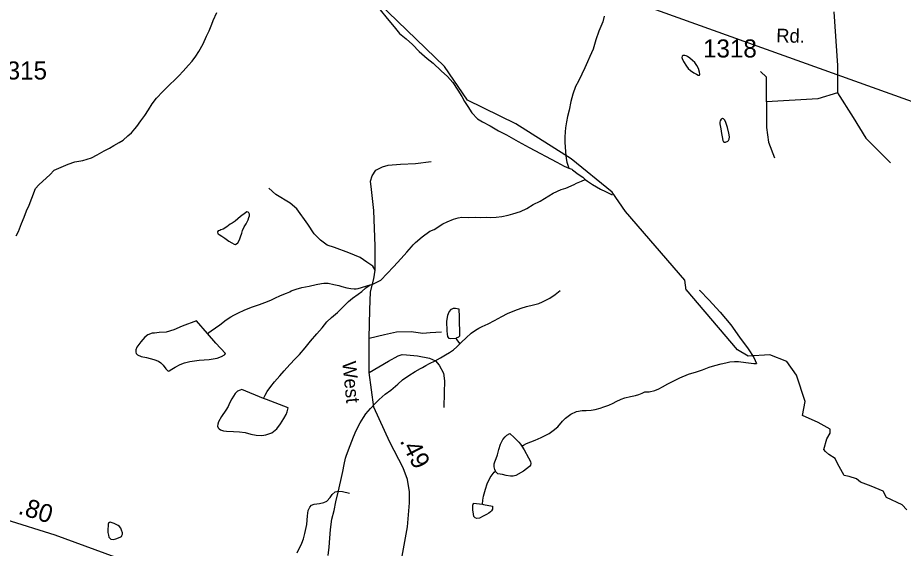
# Model space of a CAD drawing. Extents: x 2082433 to 2279600, y 546599 to 755198.
# Drawn here: x 2107580 to 2113702, y 635388 to 639059 of the extents above; entities that cross this region are included whole.
import ezdxf

# ---------------------------------------------------------------- set-up
doc = ezdxf.new("R2010")
doc.units = 0
for name, color, linetype in [('Exist Boundary Political Fire Districts', 7, 'Continuous'), ('Exist Hydrographic Creek Single Shore', 7, 'Continuous'), ('Exist Hydrographic Misc Water Feature', 7, 'Continuous'), ('Exist Road Non-System Type 51', 7, 'Continuous'), ('Exist Road Secondary Mileage Hundredths English Label', 7, 'Continuous'), ('Exist Road Secondary Type 51 Attributed', 7, 'Continuous'), ('Exist Road Secondary Type 51 Label', 7, 'Continuous'), ('Exist Road Secondary Type 51 Number Label', 7, 'Continuous')]:
    doc.layers.add(name, color=color, linetype=linetype)

msp = doc.modelspace()

# ---------------------------------------------------------------- linework, layer by layer
at = {"layer": 'Exist Boundary Political Fire Districts'}
msp.add_lwpolyline([(2117062.3, 637293.1), (2099744.2, 643507.5)], dxfattribs=at)
at = {"layer": 'Exist Hydrographic Creek Single Shore'}
msp.add_line((2112200.3, 637174.4), (2112191.3, 637244.2), dxfattribs=at)
for points in [[(2111689.7, 637851.6), (2111407.2, 638083.5), (2111023.3, 638324.3), (2110689.3, 638488.5), (2110530.2, 638721.3), (2109945.4, 639287.6), (2109728.2, 639393.7), (2109220.3, 639400.8), (2109029.2, 639309.5), (2108845.2, 639306.7), (2108662.3, 639372.7), (2108520.2, 639464.2), (2108336.3, 639664.8), (2108176.2, 640137.1), (2107901.2, 640378.9), (2107792.3, 640594.4), (2107616.4, 640735.7), (2107308.2, 640801), (2106766.2, 640766), (2106633.4, 640834.4)], [(2112191.3, 637244.2), (2111781.2, 637718.4), (2111689.7, 637851.6)], [(2113153.7, 636071.1), (2113174.2, 636144.9), (2113196.7, 636183.8), (2113196.7, 636212.5), (2113112.7, 636257.6), (2113006.2, 636306.8), (2113022.7, 636404.6), (2112962.9, 636586.2), (2112895.8, 636679.4), (2112779.8, 636727.7), (2112629.9, 636717.6), (2112554.8, 636761.8), (2112200.9, 637178.4)], [(2113727.4, 635655.2), (2113694.6, 635688), (2113586, 635739.2), (2113563.5, 635784.3), (2113479.5, 635817), (2113405.7, 635845.7), (2113379.1, 635868.3), (2113327.9, 635884.7), (2113293, 635890.8), (2113282.8, 635913.4), (2113248, 635974.8), (2113231.6, 636009.7), (2113186.5, 636036.3), (2113163.9, 636058.8), (2113153.7, 636071.1)]]:
    msp.add_lwpolyline(points, dxfattribs=at)
at = {"layer": 'Exist Hydrographic Misc Water Feature'}
for points in [[(2110085.8, 639113.9), (2110133.6, 639053.9), (2110181.8, 638996.4), (2110219.9, 638950.4), (2110266, 638912.6), (2110308.1, 638872.6), (2110356.3, 638824.7), (2110410.4, 638777.2), (2110452.8, 638743.2), (2110506.6, 638691.3), (2110551.1, 638651.7), (2110588.6, 638609.5), (2110623, 638557.7), (2110651.3, 638513.6), (2110669.6, 638480.1), (2110691.1, 638443.9), (2110719.6, 638400.3), (2110757.5, 638358), (2110793.8, 638338.3), (2110846.1, 638310.5), (2110903.8, 638276.6), (2110957.9, 638249), (2111039.9, 638203.3), (2111116.2, 638161.4), (2111306.3, 638060), (2111358.8, 638032.2), (2111390.3, 638018.5)], [(2107569, 637550.6), (2107585, 637580.6), (2107606.7, 637634.5), (2107624.8, 637678.5), (2107640.6, 637722.7), (2107658.4, 637762.6), (2107678.3, 637810.7), (2107704.1, 637876.9), (2107725.9, 637902.8), (2107753.7, 637929), (2107801.3, 637972.9), (2107831.5, 638003.2), (2107879.6, 638025.1), (2107929.5, 638045.2), (2107975.6, 638061.7), (2108029.5, 638071.8), (2108091.3, 638090), (2108129, 638109.9), (2108177, 638138.3), (2108215.3, 638156.4), (2108244.6, 638174.3), (2108280.7, 638196.4), (2108308.8, 638212.4), (2108340.6, 638240.5), (2108366.4, 638262.9), (2108390.8, 638290.9), (2108404.6, 638305), (2108430.4, 638344.9), (2108458.3, 638382.9), (2108484.3, 638421.1), (2108509.6, 638463.1), (2108540.1, 638503.1), (2108583.6, 638547.2), (2108635.5, 638601.4), (2108661.3, 638623.4), (2108693.3, 638655.5), (2108723, 638687.9), (2108761, 638730), (2108787, 638757.7), (2108810.8, 638791.8), (2108832.9, 638824.2), (2108862.7, 638878.1), (2108886.2, 638930.1), (2108904.5, 638968.3), (2108922.3, 639014.3), (2108932.2, 639038.3), (2108955.6, 639094.4)], [(2111635.2, 639068.8), (2111625.5, 639030.9), (2111597.9, 638964.5), (2111577.6, 638904.7), (2111558.1, 638840.7), (2111536.1, 638790.5), (2111518.1, 638754.3), (2111500.5, 638712.4), (2111480.4, 638668.3), (2111456.8, 638620.5), (2111436.7, 638582.1), (2111418.6, 638530.1), (2111403.3, 638478.1), (2111391.6, 638420.2), (2111381.3, 638374.3), (2111373.5, 638338.2), (2111367.4, 638296.1), (2111363.9, 638270.3), (2111361.8, 638232.1), (2111361.8, 638194.4), (2111365.9, 638132.1), (2111368.6, 638104.1), (2111374.3, 638070.4), (2111376.2, 638058.3), (2111390.3, 638018.5)], [(2112230, 638692.8), (2112254.2, 638677), (2112272.1, 638667), (2112284.2, 638661.1), (2112292.4, 638661.1), (2112296.3, 638669), (2112293.8, 638683.1), (2112286, 638707), (2112273.9, 638729.1), (2112259.8, 638749.1), (2112245.6, 638763), (2112227.4, 638778.8), (2112209.3, 638790.8), (2112201.5, 638794.8), (2112191.7, 638796.8), (2112181.4, 638796.7), (2112173.6, 638792.6), (2112171.8, 638784.4), (2112173.4, 638776.4), (2112182, 638756.4), (2112203.6, 638722.7), (2112215.9, 638706.7), (2112230, 638692.8)], [(2112449.6, 638235.7), (2112454.4, 638209.8), (2112455.8, 638206), (2112459.9, 638200.1), (2112464.2, 638197.8), (2112472.2, 638197.8), (2112489.8, 638204.1), (2112493.9, 638208.3), (2112498.2, 638218.2), (2112500.1, 638234.2), (2112495.8, 638259.9), (2112487.8, 638298.1), (2112475.9, 638334), (2112467.5, 638349.8), (2112459.3, 638360), (2112455.4, 638361.8), (2112451.3, 638362), (2112443.3, 638355.9), (2112435.7, 638345.7), (2112433.6, 638335.9), (2112433.8, 638323.7), (2112439.6, 638290), (2112445.7, 638257.8), (2112449.6, 638235.7)], [(2111390.3, 638018.5), (2111410.8, 638010.5), (2111414.7, 638006.3), (2111454.3, 637976.3), (2111486.9, 637954.8), (2111502.9, 637940.6)], [(2110016.7, 637210.9), (2110035.6, 637216.1), (2110089.3, 637242.5), (2110135.2, 637288.6), (2110176.8, 637334.7), (2110230.8, 637393), (2110270.3, 637436.9), (2110302.3, 637473), (2110314.4, 637487), (2110330.4, 637503.3), (2110376.6, 637543.3), (2110430.1, 637581.5), (2110458, 637593.5), (2110518, 637631.8), (2110547.8, 637647.6), (2110592.1, 637666), (2110625.7, 637673.9), (2110649.7, 637678), (2110695.8, 637676.3), (2110741.6, 637678.2), (2110781.7, 637676.7), (2110821.5, 637678.7), (2110849.8, 637676.9), (2110888, 637678.8), (2110925.9, 637682.8), (2110969.8, 637693.2), (2111001.8, 637701.3), (2111055.5, 637717.2), (2111099.6, 637739.3), (2111143.5, 637765.5), (2111191.2, 637789.8), (2111281, 637844), (2111337.2, 637870.4), (2111369, 637880.2), (2111426.6, 637904.7), (2111442.8, 637914.4), (2111477.1, 637928.7), (2111502.9, 637940.6)], [(2111502.9, 637940.6), (2111518.7, 637928.9), (2111554.6, 637904.8), (2111608.9, 637873), (2111643.6, 637856.8), (2111690.1, 637832.8)], [(2109086.8, 637489.1), (2109100.7, 637501.2), (2109113, 637521.3), (2109120.4, 637543.3), (2109128.8, 637567.2), (2109134.6, 637587.4), (2109144.6, 637611.4), (2109158.3, 637633.2), (2109172.5, 637661.5), (2109178, 637677.3), (2109181.9, 637687.3), (2109182.1, 637699.4), (2109178, 637709.4), (2109172.3, 637713.5), (2109164.1, 637715.5), (2109154, 637709.3), (2109120, 637683.2), (2109084.5, 637650.9), (2109062.2, 637637.2), (2109049.9, 637629.8), (2109026.3, 637611), (2109000.7, 637596.7), (2108984.5, 637591.1), (2108976.5, 637586.9), (2108966.8, 637584.8), (2108960.3, 637576.8), (2108964.4, 637562.8), (2108972.6, 637558.8), (2108992.3, 637546.9), (2109010.9, 637533.1), (2109039, 637513), (2109060.7, 637501.2), (2109076.5, 637491.1), (2109086.8, 637489.1)], [(2109461.4, 637163.2), (2109471.3, 637169), (2109504.7, 637181.3), (2109544.5, 637191.9), (2109595.5, 637202.5), (2109642.3, 637212.8), (2109679.8, 637220.9), (2109697.4, 637223.1), (2109725.7, 637221.3), (2109765.7, 637213.6), (2109799.5, 637205.6), (2109821.5, 637199.5), (2109855.5, 637189.9), (2109883.4, 637186), (2109905.6, 637183.9), (2109919.7, 637183.8), (2109933.6, 637186.1), (2110016.7, 637210.9)], [(2108892.4, 636873.3), (2108902.2, 636881.6), (2108918.2, 636893.3), (2108948.4, 636913.5), (2108976.5, 636933.6), (2109020.3, 636967.9), (2109053.8, 636990), (2109074.1, 637001.9), (2109105.6, 637018.2), (2109145.6, 637036.1), (2109195.7, 637056.1), (2109251.9, 637074.4), (2109289.6, 637088.6), (2109329.6, 637104.8), (2109357.5, 637118.8), (2109397.4, 637137.1), (2109437.2, 637153), (2109461.4, 637163.2)], [(2109279.7, 636424.9), (2109291.8, 636446.6), (2109305.6, 636472.9), (2109329.6, 636507), (2109355.2, 636540.9), (2109391.1, 636581.2), (2109423.1, 636617), (2109460.6, 636659.1), (2109498.7, 636699.2), (2109528.9, 636729.5), (2109566.8, 636775.7), (2109604.1, 636821.5), (2109648.2, 636871.6), (2109684.1, 636913.7), (2109718.1, 636954), (2109749.9, 636984), (2109789.9, 637020.1), (2109835.4, 637064.3), (2109867.6, 637096.4), (2109895.1, 637118.6), (2109933, 637147.3), (2109959.5, 637164.8)], [(2109959.5, 637164.8), (2109986.3, 637189.1), (2110016.7, 637210.9)], [(2110636.2, 636802.8), (2110647.8, 636814.8), (2110680, 636844.8), (2110715.7, 636877.2), (2110743.6, 636897.3), (2110767.6, 636911), (2110791.8, 636923.2), (2110831.8, 636941.5), (2110875.7, 636965.2), (2110927.7, 636991.5), (2110965.5, 637011.7), (2111017.1, 637033.9), (2111059.4, 637050.2), (2111097.3, 637060.3), (2111145.1, 637072.1), (2111183, 637082.6), (2111208.9, 637092.5), (2111259.1, 637118.5), (2111295, 637144.7), (2111330.9, 637170.9)], [(2112290.3, 637174.1), (2112294.6, 637171.9), (2112358.4, 637106.2), (2112434.9, 637022.4), (2112509.3, 636934.9), (2112569.8, 636849.2), (2112630.1, 636767.4), (2112668.2, 636707.7), (2112688.3, 636665.7)], [(2110608.1, 636840.7), (2110572, 636836.4), (2110561.9, 636840.4), (2110554.3, 636852.5), (2110550.2, 636868.5), (2110547.8, 636892.4), (2110545.7, 636956.4), (2110553.5, 637000.7), (2110563.4, 637024.7), (2110579.6, 637042.5), (2110593.3, 637048.5), (2110607.2, 637048.5), (2110617.3, 637046.6), (2110629.2, 637044.7), (2110631.4, 636986.8), (2110634.1, 636854.6), (2110628, 636848.6), (2110612.2, 636842.5), (2110608.1, 636840.7)], [(2108892.4, 636873.3), (2108816.1, 636961.1), (2108716, 636924.7), (2108660.3, 636898.7), (2108606.6, 636884.5), (2108558.6, 636880.4), (2108526.6, 636876.4), (2108508.5, 636876.2), (2108480.2, 636864.3), (2108458.5, 636848.1), (2108431, 636815.8), (2108402.9, 636779.9), (2108397, 636761.8), (2108396.8, 636745.9), (2108399, 636735.9), (2108409.1, 636725.8), (2108433.1, 636716.1), (2108470.8, 636708), (2108521.3, 636694.3), (2108552.8, 636682.6), (2108569, 636670.4), (2108585.2, 636654.6), (2108603.3, 636630.7), (2108617, 636616.5), (2108621.5, 636614.6), (2108627.3, 636616.5), (2108645.1, 636626.8), (2108669.1, 636640.6), (2108703.1, 636659), (2108733.3, 636671.1), (2108771, 636681.2), (2108835, 636689.3), (2108903.3, 636693.2), (2108958.8, 636703.4), (2108988.8, 636713.9), (2109008.9, 636725.9), (2109012.6, 636729.8), (2109016.9, 636735.6), (2108950.8, 636807.7), (2108892.4, 636873.3)], [(2109727, 635338.5), (2109732.7, 635396.4), (2109738.4, 635458.4), (2109742.3, 635518.2), (2109752, 635590.6), (2109768, 635648.6), (2109779.9, 635710.4), (2109795.6, 635776.6), (2109813.3, 635856.7), (2109827, 635918.6), (2109837.1, 635968.7), (2109846.5, 636010.6), (2109852.7, 636032.4), (2109878.7, 636098.6), (2109902.3, 636158.7), (2109920.1, 636202.6), (2109948, 636256.8), (2109969.7, 636292.9), (2109987.6, 636319), (2110020, 636355), (2110049.5, 636387.1), (2110079.6, 636417), (2110121.3, 636455.3), (2110159, 636483.2), (2110207, 636523.4), (2110241, 636553.6), (2110282.9, 636583.7), (2110326.7, 636612), (2110364.9, 636632.1), (2110379, 636640.1), (2110400.6, 636652.3), (2110426.8, 636666.2), (2110466.6, 636686.1), (2110502.3, 636706.3), (2110538.3, 636726.3), (2110566, 636742.4), (2110592.1, 636760.8), (2110616.3, 636782.7), (2110636.2, 636802.8)], [(2110608.1, 636840.7), (2110616.1, 636830.6), (2110626.1, 636814.8), (2110636.2, 636802.8)], [(2111696.1, 636391.3), (2111717.6, 636403.8), (2111751.8, 636419.7), (2111777.7, 636430), (2111816, 636438), (2111849.7, 636446.3), (2111873.6, 636452.4), (2111895.8, 636462.4), (2111915.3, 636470.4), (2111945.6, 636470.7), (2111983.3, 636480.8), (2112013.1, 636490.9), (2112037.3, 636505.1), (2112075.4, 636525.3), (2112106.8, 636543.2), (2112157.2, 636567.3), (2112216.9, 636591.9), (2112272.9, 636608.2), (2112312.9, 636622), (2112360.6, 636640.3), (2112398.4, 636652.4), (2112442.5, 636664.8), (2112474.7, 636670.9), (2112502.7, 636678.8), (2112534.5, 636680.9), (2112562.6, 636681.1), (2112614.3, 636673.3), (2112668.6, 636667.5), (2112688.3, 636665.7)], [(2109279.7, 636424.9), (2109129.2, 636486.2), (2109117.5, 636482.3), (2109099.5, 636476.1), (2109083.7, 636459.9), (2109059.9, 636422.1), (2109043.9, 636392.1), (2109034.3, 636370), (2109018.1, 636344.1), (2108989.8, 636300.1), (2108968.3, 636262), (2108964.6, 636247.5), (2108962.1, 636233.7), (2108966.2, 636221.8), (2108972.6, 636213.9), (2108982.6, 636207.9), (2109002.5, 636200), (2109024.2, 636197.9), (2109072.4, 636196.3), (2109112.4, 636194.3), (2109152.6, 636188.2), (2109192.8, 636178.5), (2109228.5, 636170.7), (2109266.8, 636168.6), (2109294.7, 636172.8), (2109336.5, 636186.8), (2109372.2, 636215), (2109396.2, 636249.1), (2109420, 636285.2), (2109436.2, 636313.2), (2109443.8, 636333.2), (2109448.1, 636351.2), (2109449.9, 636359.4), (2109300, 636416.6), (2109279.7, 636424.9)], [(2111064.3, 636094.3), (2111076.2, 636102.3), (2111098.3, 636112.3), (2111158, 636136.5), (2111198, 636154.8), (2111235.7, 636172.6), (2111253.8, 636182.9), (2111281.7, 636203), (2111314.1, 636228.9), (2111345.4, 636267.1), (2111367.6, 636289.3), (2111403.3, 636315.2), (2111443.2, 636335.5), (2111481.6, 636341.4), (2111509.3, 636341.7), (2111545.4, 636343.6), (2111571.4, 636347.7), (2111605.4, 636358.4), (2111631.9, 636366.5), (2111665.5, 636379.3), (2111696.1, 636391.3)], [(2110882.8, 635921.9), (2110878.9, 635933.8), (2110874.6, 635951.9), (2110874.6, 635971.8), (2110878.7, 635985.7), (2110886.5, 636009.7), (2110896.8, 636035.7), (2110906.2, 636071.6), (2110916.5, 636107.8), (2110934.1, 636140), (2110950.1, 636159.9), (2110962, 636171.9), (2110981.9, 636181.8), (2111012.2, 636154.1), (2111044.2, 636122.1), (2111055.9, 636108.2), (2111064.3, 636094.3)], [(2111064.3, 636094.3), (2111080.3, 636070.4), (2111110.9, 636014.3), (2111124.8, 635988.7), (2111126.6, 635974.6), (2111124.6, 635962.3), (2111118.6, 635954.7), (2111076.8, 635922.5), (2111022.9, 635892.1), (2111004.8, 635886.3), (2110986.6, 635886.3), (2110957.1, 635892), (2110930.8, 635898), (2110899, 635904), (2110884.7, 635917.9), (2110882.8, 635921.9)], [(2110793.8, 635693.2), (2110795.1, 635721.4), (2110801, 635749.7), (2110813.3, 635797.7), (2110824.8, 635833.7), (2110847.2, 635877.8), (2110873, 635915.7), (2110882.8, 635921.9)], [(2110793.8, 635693.2), (2110799.4, 635691.6), (2110861.7, 635679.7), (2110861.3, 635659.9), (2110855.6, 635647.8), (2110847.4, 635639.7), (2110837.9, 635631.8), (2110821.7, 635621.6), (2110797.7, 635609.5), (2110771.9, 635597.6), (2110753.7, 635595.5), (2110741.6, 635599.3), (2110733.6, 635607.4), (2110729.9, 635623.4), (2110725.6, 635653.3), (2110725.6, 635687.3), (2110731.5, 635697.3), (2110731.3, 635701.4), (2110793.8, 635693.2)], [(2108202.8, 635497.8), (2108206.7, 635479.8), (2108211, 635465.7), (2108217, 635457.5), (2108221.1, 635453.6), (2108225, 635451.8), (2108239.1, 635449.7), (2108258.8, 635454), (2108288.9, 635466.1), (2108296.7, 635469.8), (2108300.8, 635476), (2108304.5, 635486), (2108304.5, 635495.8), (2108298.6, 635514.1), (2108292.8, 635528), (2108283, 635540), (2108274.6, 635545.7), (2108260.6, 635553.9), (2108246.3, 635559.8), (2108220.4, 635569.7), (2108214.5, 635567.8), (2108208.3, 635561.4), (2108206.5, 635555.6), (2108204.9, 635543.7), (2108203, 635521.7), (2108203, 635511.6), (2108202.8, 635497.8)]]:
    msp.add_lwpolyline(points, dxfattribs=at)
at = {"layer": 'Exist Road Non-System Type 51'}
for points in [[(2113221.7, 639098.6), (2113246.5, 638728.5), (2113246.5, 638537.9)], [(2112756.4, 638476.6), (2112756.4, 638646.8), (2112715.6, 638687.7)], [(2113246.5, 638537.9), (2113110.4, 638497.1), (2112756.4, 638476.6)], [(2113246.5, 638537.9), (2113355.5, 638367.7), (2113443.9, 638224.8), (2113614.1, 638054.6)], [(2112756.4, 638476.6), (2112756.4, 638299.7), (2112770.1, 638197.6), (2112810.9, 638088.7)], [(2110050.9, 637311.3), (2110050.9, 637478.7), (2110041.2, 637725.9), (2110025.6, 637870.9), (2110017.9, 637927.4), (2110029.5, 637964.3), (2110056.8, 638003.3), (2110101.5, 638026.6), (2110140.5, 638038.3), (2110226.1, 638046.1), (2110329.3, 638050), (2110438.3, 638063.6)], [(2110050.9, 637311.3), (2110035.4, 637339.5), (2109992.5, 637368.7), (2109947.8, 637399.9), (2109869.9, 637433), (2109770.7, 637468), (2109720.1, 637485.5), (2109673.3, 637520.6), (2109630.5, 637563.4), (2109585.7, 637631.5), (2109509.8, 637736.6), (2109463.1, 637775.5), (2109363.9, 637835.9), (2109315.2, 637880.6)], [(2110010.1, 636842.2), (2110014, 637038.8), (2110019.8, 637163.4), (2110041.2, 637252.9), (2110050.9, 637311.3)], [(2110010.1, 636842.2), (2110115.2, 636867.5), (2110198.9, 636885.1), (2110300.1, 636888.9), (2110379.9, 636877.3), (2110432.4, 636881.2), (2110510.3, 636885.1)], [(2110010.1, 636604.8), (2110142.4, 636682.6), (2110210.5, 636719.6), (2110237.8, 636729.3), (2110268.9, 636727.4), (2110344.9, 636719.6), (2110426.6, 636704), (2110467.5, 636684.6), (2110492.8, 636655.4), (2110523.9, 636600.9), (2110529.8, 636546.4), (2110527.8, 636462.7), (2110525.9, 636361.5)], [(2109511.8, 635357.1), (2109544.9, 635423.3), (2109556.6, 635453.5), (2109565.3, 635490.4), (2109579.9, 635553.2), (2109582.8, 635612.6), (2109588.7, 635648.6), (2109600.3, 635673.9), (2109612, 635686.5), (2109628.6, 635694.3), (2109667.5, 635699.2), (2109695.7, 635705), (2109716.2, 635714.8), (2109739.5, 635740.1), (2109753.1, 635760.5), (2109775.5, 635779), (2109797.9, 635782.9), (2109826.1, 635780.9), (2109872.8, 635770.2)]]:
    msp.add_lwpolyline(points, dxfattribs=at)
at = {"layer": 'Exist Road Secondary Type 51 Attributed'}
for points in [[(2110145, 634303), (2110157, 634380), (2110159, 634522.1), (2110159.9, 634740.1), (2110174.5, 634963.9), (2110220.3, 635231.6), (2110274.8, 635536.7), (2110288.6, 635701.9), (2110289.4, 635780), (2110274.8, 635864.6), (2110245.6, 635945.4), (2110153.1, 636122.5), (2110042.2, 636363.9), (2110010.1, 636604.8), (2110010.1, 636842.2)], [(2105524.5, 635974.1), (2105937.1, 635895.5), (2106222.2, 635834.9), (2106838.8, 635721.8), (2107278, 635640.6), (2107498.4, 635588), (2107837.3, 635481.4), (2108459, 635253.4), (2108858.1, 635111.9), (2109168.3, 635000.5), (2109281.1, 634950.3), (2109401.5, 634873.1), (2109523.2, 634774.8)]]:
    msp.add_lwpolyline(points, dxfattribs=at)

# ---------------------------------------------------------------- texts
at = {"layer": 'Exist Road Secondary Mileage Hundredths English Label'}
for s, rotation, p in [('.49', 297.56357, (2110219.1, 636131.2)), ('.80', 342.5272, (2107577, 635628.8))]:
    msp.add_text(s, height=125, rotation=rotation, dxfattribs=at).set_placement(p)
at = {"layer": 'Exist Road Secondary Type 51 Label'}
for s, rotation, p in [('Rd.', 359.07352, (2112823.2, 638887.9)), ('West', 275.6693, (2109823.8, 636677.7))]:
    msp.add_text(s, height=95, rotation=rotation, dxfattribs=at).set_placement(p)
at = {"layer": 'Exist Road Secondary Type 51 Number Label'}
for s, p in [('1318', (2112317.5, 638783.5)), ('1315', (2107411, 638631.2))]:
    msp.add_text(s, height=125, dxfattribs=at).set_placement(p)

doc.saveas('drawing.dxf')
